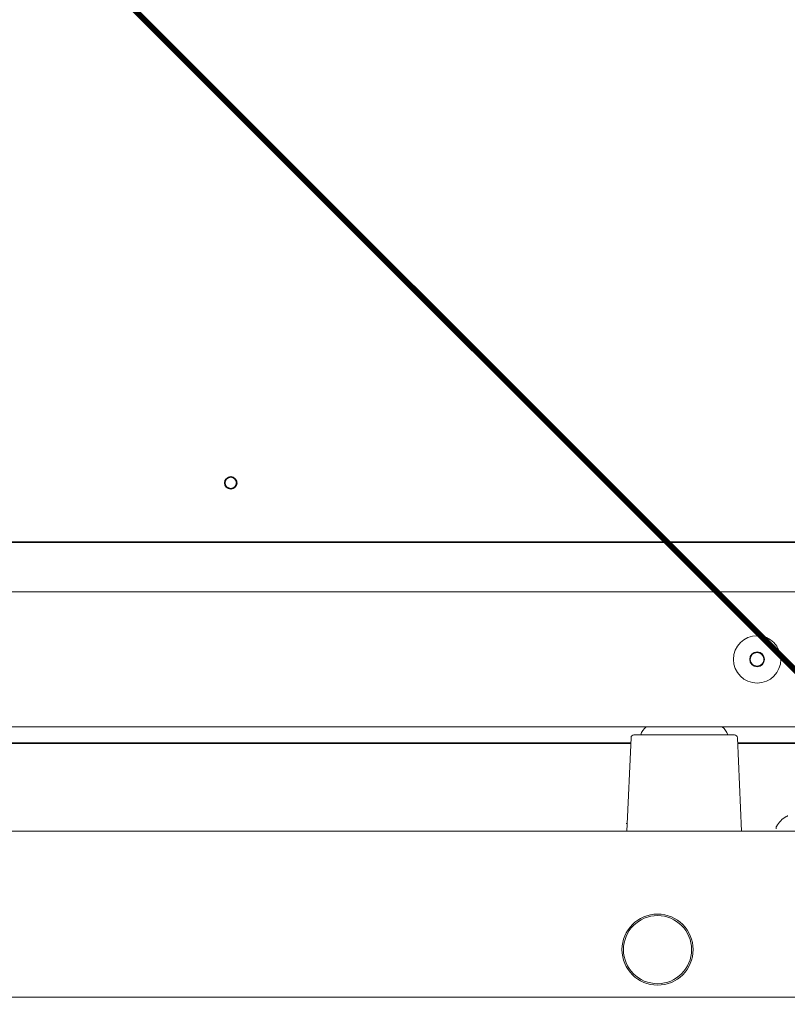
# Model space of a CAD drawing. Extents: x 3940905 to 4145695, y 925352 to 1109797.
# Tile 794 of 1056: x 4037621 to 4037750, y 1101294 to 1101460. Entities that reach past the tile are written whole.
import ezdxf

# ---------------------------------------------------------------- set-up
doc = ezdxf.new("R2010")
doc.units = 0
doc.header["$LTSCALE"] = 750
doc.header["$MEASUREMENT"] = 0
doc.linetypes.add('DASHED', pattern=[0.75, 0.5, -0.25])
doc.layers.get('0').update_dxf_attribs({"linetype": 'CONTINUOUS', "lineweight": 0})
doc.layers.add('CKD Equipments', color=252, linetype='CONTINUOUS', lineweight=0)

# ---------------------------------------------------------------- blocks, each defined once
blk = doc.blocks.new('4')
at = {"color": 1, "linetype": 'DASHED', "ltscale": 0.2, "const_width": 1}
blk.add_lwpolyline([(4050788.81, 1046868.24), (4049888.81, 1047768.24)], dxfattribs=at)

msp = doc.modelspace()

# ---------------------------------------------------------------- linework, layer by layer
at = {"layer": 'CKD Equipments', "color": 7, "linetype": 'Continuous', "lineweight": 35}
for p, q in [((4037114.02, 1101371.82, 1423.79), (4037811.51, 1101371.82, 1423.79)), ((4037724, 1101337.86, 1423.79), (4037249.04, 1101337.86, 1423.79)), ((4037786.52, 1101337.86, 1423.79), (4037742.04, 1101337.86, 1423.79))]:
    msp.add_line(p, q, dxfattribs=at)
at = {"layer": 'CKD Equipments', "color": 7, "linetype": 'Continuous'}
for p, q in [((4037185.65, 1101363.42, 1423.79), (4037787.31, 1101363.42, 1423.79)), ((4037185.77, 1101340.61, 1423.79), (4037787.31, 1101340.61, 1423.79)), ((4037724.04, 1101338.79, 1423.79), (4037723.36, 1101323.02, 1423.79)), ((4037724.54, 1101339.27, 1423.79), (4037741.5, 1101339.27, 1423.79)), ((4037742.69, 1101323.02, 1423.79), (4037742, 1101338.79, 1423.79)), ((4037750.22, 1101325.49, 1423.79), (4037750.22, 1101325.46, 1423.79)), ((4037785.52, 1101323.02, 1423.79), (4037187.52, 1101323.02, 1423.79)), ((4037723.3, 1101324.36, 1423.79), (4037723.3, 1101324.23, 1423.79)), ((4037748.52, 1101323.42, 1423.79), (4037748.52, 1101323.62, 1423.79)), ((4037858.52, 1101295.02, 1423.79), (4037114.52, 1101295.02, 1423.79))]:
    msp.add_line(p, q, dxfattribs=at)
at = {"layer": 'CKD Equipments', "color": 7, "linetype": 'Continuous', "lineweight": 35}
msp.add_circle((4037656.52, 1101381.82, 1423.79), 1, dxfattribs=at)
at = {"layer": 'CKD Equipments', "color": 7, "linetype": 'Continuous'}
for centre, radius in [((4037745.32, 1101352.02, 1423.79), 4), ((4037745.32, 1101352.02, 1423.79), 1.25), ((4037745.32, 1101352.02, 1423.79), 1.15), ((4037728.52, 1101303.02, 1423.79), 6), ((4037728.52, 1101303.02, 1423.79), 5.75)]:
    msp.add_circle(centre, radius, dxfattribs=at)
for centre, radius, start, end in [((4037728.52, 1101338.31, 1423.79), 3, 129.9464, 161.3603), ((4037737.52, 1101338.31, 1423.79), 3, 18.6397, 50.0536), ((4037724.54, 1101338.77, 1423.79), 0.5, 90, 177.5), ((4037741.5, 1101338.77, 1423.79), 0.5, 2.5, 90), ((4037752.72, 1101321.4, 1423.79), 4.8, 121.3727, 149.6988), ((4037752.71, 1101321.41, 1423.79), 4.75, 118.9687, 121.5341), ((4037752.71, 1101321.41, 1423.79), 4.75, 118.0074, 118.9684), ((4037748.92, 1101323.62, 1423.79), 0.4, 149.6988, 180)]:
    msp.add_arc(centre, radius, start, end, dxfattribs=at)

# ---------------------------------------------------------------- block references
msp.add_blockref('4', (-12841.29, 54286.19, -7.61))

doc.saveas('drawing.dxf')
